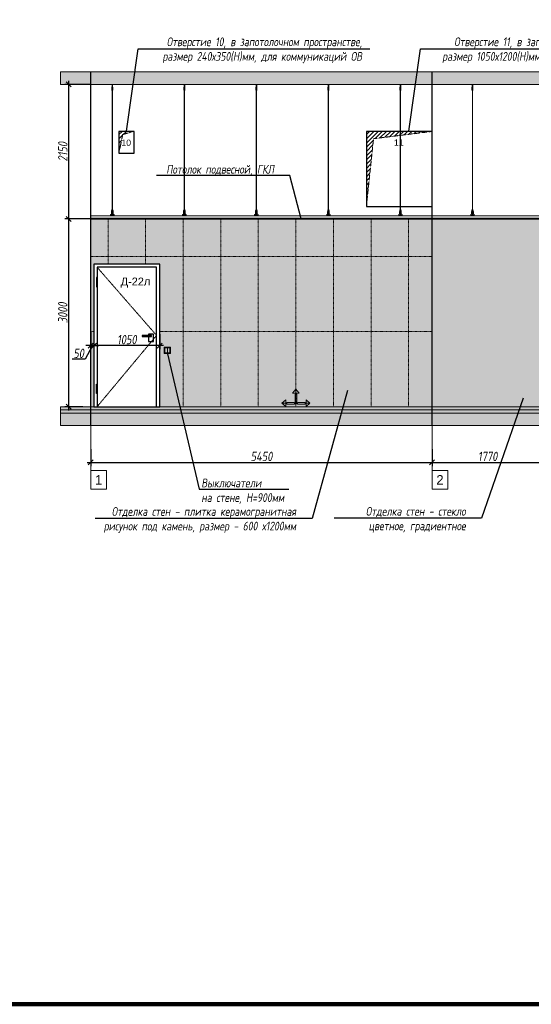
# Model space of a CAD drawing. Header units: millimetres. Extents: x -57162 to 485422, y -209335 to -9481.
# Tile 625 of 656: x 274512 to 282680, y -209335 to -193601. Entities that reach past the tile are written whole.
import ezdxf
from ezdxf import colors
from ezdxf.entities.mleader import LeaderData, LeaderLine
from ezdxf.math import Vec2, Vec3

# ---------------------------------------------------------------- set-up
doc = ezdxf.new("R2010")
doc.units = ezdxf.units.MM
doc.linetypes.add('( Hidden )', pattern=[0.375, 0.25, -0.125])
doc.linetypes.add('DASHDOT', pattern=[25.4, 12.7, -6.35, 0, -6.35])
doc.layers.get('Defpoints').update_dxf_attribs({"color": 31})
for name, color, linetype, lineweight in [('3_RC_Ceiling', 253, 'Continuous', 5), ('A-DETL-GENF', 7, 'Continuous', 5), ('EOM', 1, 'Continuous', 5), ('meb', 26, 'Continuous', 15)]:
    doc.layers.add(name, color=color, linetype=linetype, lineweight=lineweight)
for name, color, linetype, lineweight, true_color in [('dim_per', 7, 'Continuous', 9, 0x1c3800), ('dim_razv', 7, 'DASHDOT', 9, 0x183018), ('pol', 7, 'Continuous', 15, 0x55666d)]:
    doc.layers.add(name, color=color, linetype=linetype, lineweight=lineweight, true_color=true_color)
doc.styles.add('fl_iso paper', font='isocpeur.ttf', dxfattribs={"width": 0.8, "oblique": 10})
doc.styles.get("Standard").update_dxf_attribs({"font": 'arial.ttf'})
doc.dimstyles.new('In tre 1_50', dxfattribs={"dimtxt": 150, "dimasz": 80, "dimexe": 60, "dimexo": 10, "dimgap": 20, "dimtad": 1, "dimdec": 0, "dimrnd": 5, "dimzin": 0, "dimdsep": 46, "dimtxsty": 'fl_iso paper', "dimblk": 'OBLIQUE', "dimcen": 0, "dimdle": 60, "dimadec": 0, "dimazin": 0, "dimtfac": 1, "dimtdec": 0, "dimtofl": 0, "dimtmove": 1, "dimatfit": 1, "dimfxl": 40, "dimtolj": 1, "dimtzin": 0, "dimarcsym": 1})

# ---------------------------------------------------------------- blocks, each defined once
blk = doc.blocks.new('_Oblique')
at = {"color": 0, "linetype": 'ByBlock', "lineweight": -2}
blk.add_line((-0.5, -0.5), (0.5, 0.5), dxfattribs=at)
blk = doc.blocks.new('*D807')
at = {"layer": 'Defpoints', "color": 0, "linetype": 'ByBlock', "transparency": 16777216}
for p in [(275295, -196786), (275647, -196786), (275531, -199786)]:
    blk.add_point(p, dxfattribs=at)
at = {"layer": 'dim_razv', "color": 0, "linetype": 'ByBlock', "lineweight": -2, "transparency": 16777216}
for p, q in [((275637, -196786), (275235, -196786)), ((275295, -199846), (275295, -196726)), ((275521, -199786), (275235, -199786))]:
    blk.add_line(p, q, dxfattribs=at)
at = {"layer": 'dim_razv', "color": 0, "linetype": 'ByBlock', "lineweight": -2, "transparency": 16777216, "xscale": 80, "yscale": 80, "zscale": 80}
for p, rotation in [((275295, -196786), 90), ((275295, -199786), 270)]:
    blk.add_blockref('_Oblique', p, dxfattribs=dict(at, rotation=rotation))
at = {"layer": 'dim_razv', "color": 0, "linetype": 'ByBlock', "transparency": 16777216, "insert": (275200, -198286), "char_height": 150, "attachment_point": 5, "rotation": 90, "style": 'fl_iso paper'}
blk.add_mtext('\\A1;3000', dxfattribs=at)
blk = doc.blocks.new('*D855')
at = {"layer": 'Defpoints', "color": 0, "linetype": 'ByBlock', "transparency": 16777216}
for p in [(275647, -200452), (281097, -200452), (281097, -200675)]:
    blk.add_point(p, dxfattribs=at)
at = {"layer": 'dim_razv', "color": 0, "linetype": 'ByBlock', "lineweight": -2, "transparency": 16777216}
for p, q in [((275647, -200462), (275647, -200735)), ((281097, -200462), (281097, -200735)), ((275587, -200675), (281157, -200675))]:
    blk.add_line(p, q, dxfattribs=at)
at = {"layer": 'dim_razv', "color": 0, "linetype": 'ByBlock', "lineweight": -2, "transparency": 16777216, "xscale": 80, "yscale": 80, "zscale": 80, "rotation": 180}
blk.add_blockref('_Oblique', (275647, -200675), dxfattribs=at)
at = {"layer": 'dim_razv', "color": 0, "linetype": 'ByBlock', "lineweight": -2, "transparency": 16777216, "xscale": 80, "yscale": 80, "zscale": 80}
blk.add_blockref('_Oblique', (281097, -200675), dxfattribs=at)
at = {"layer": 'dim_razv', "color": 0, "linetype": 'ByBlock', "transparency": 16777216, "insert": (278372, -200580), "char_height": 150, "attachment_point": 5, "style": 'fl_iso paper'}
blk.add_mtext('\\A1;5450', dxfattribs=at)
blk = doc.blocks.new('*D856')
at = {"layer": 'Defpoints', "color": 0, "linetype": 'ByBlock', "transparency": 16777216}
for p in [(281097, -200452), (282867, -200549), (282867, -200675)]:
    blk.add_point(p, dxfattribs=at)
at = {"layer": 'dim_razv', "color": 0, "linetype": 'ByBlock', "lineweight": -2, "transparency": 16777216}
for p, q in [((281097, -200462), (281097, -200735)), ((282867, -200559), (282867, -200735)), ((281037, -200675), (282927, -200675))]:
    blk.add_line(p, q, dxfattribs=at)
at = {"layer": 'dim_razv', "color": 0, "linetype": 'ByBlock', "lineweight": -2, "transparency": 16777216, "xscale": 80, "yscale": 80, "zscale": 80, "rotation": 180}
blk.add_blockref('_Oblique', (281097, -200675), dxfattribs=at)
at = {"layer": 'dim_razv', "color": 0, "linetype": 'ByBlock', "lineweight": -2, "transparency": 16777216, "xscale": 80, "yscale": 80, "zscale": 80}
blk.add_blockref('_Oblique', (282867, -200675), dxfattribs=at)
at = {"layer": 'dim_razv', "color": 0, "linetype": 'ByBlock', "transparency": 16777216, "insert": (281982, -200580), "char_height": 150, "attachment_point": 5, "style": 'fl_iso paper'}
blk.add_mtext('\\A1;1770', dxfattribs=at)
blk = doc.blocks.new('*D859')
at = {"layer": 'Defpoints', "color": 0, "linetype": 'ByBlock', "transparency": 16777216}
for p in [(275697, -198586), (276747, -198616), (275697, -198808)]:
    blk.add_point(p, dxfattribs=at)
at = {"layer": 'dim_razv', "color": 0, "linetype": 'ByBlock', "lineweight": -2, "transparency": 16777216}
for p, q in [((275697, -198596), (275697, -198868)), ((276747, -198626), (276747, -198868)), ((276807, -198808), (275637, -198808))]:
    blk.add_line(p, q, dxfattribs=at)
at = {"layer": 'dim_razv', "color": 0, "linetype": 'ByBlock', "lineweight": -2, "transparency": 16777216, "xscale": 80, "yscale": 80, "zscale": 80, "rotation": 180}
blk.add_blockref('_Oblique', (275697, -198808), dxfattribs=at)
at = {"layer": 'dim_razv', "color": 0, "linetype": 'ByBlock', "lineweight": -2, "transparency": 16777216, "xscale": 80, "yscale": 80, "zscale": 80}
blk.add_blockref('_Oblique', (276747, -198808), dxfattribs=at)
at = {"layer": 'dim_razv', "color": 0, "linetype": 'ByBlock', "transparency": 16777216, "insert": (276222, -198713), "char_height": 150, "attachment_point": 5, "style": 'fl_iso paper'}
blk.add_mtext('\\A1;1050', dxfattribs=at)
blk = doc.blocks.new('*D860')
at = {"layer": 'Defpoints', "color": 0, "linetype": 'ByBlock', "transparency": 16777216}
for p in [(275647, -198586), (275697, -198586), (275647, -198808)]:
    blk.add_point(p, dxfattribs=at)
at = {"layer": 'dim_razv', "color": 0, "linetype": 'ByBlock', "lineweight": -2, "transparency": 16777216}
for p, q in [((275647, -198596), (275647, -198868)), ((275697, -198596), (275697, -198868)), ((275672, -198808), (275558, -199028)), ((275647, -198808), (275567, -198808)), ((275697, -198808), (275647, -198808)), ((275697, -198808), (275777, -198808)), ((275558, -199028), (275347, -199028))]:
    blk.add_line(p, q, dxfattribs=at)
at = {"layer": 'dim_razv', "color": 0, "linetype": 'ByBlock', "lineweight": -2, "transparency": 16777216, "xscale": 80, "yscale": 80, "zscale": 80}
blk.add_blockref('_Oblique', (275647, -198808), dxfattribs=at)
at = {"layer": 'dim_razv', "color": 0, "linetype": 'ByBlock', "lineweight": -2, "transparency": 16777216, "xscale": 80, "yscale": 80, "zscale": 80, "rotation": 180}
blk.add_blockref('_Oblique', (275697, -198808), dxfattribs=at)
at = {"layer": 'dim_razv', "color": 0, "linetype": 'ByBlock', "transparency": 16777216, "insert": (275453, -198933), "char_height": 150, "attachment_point": 5, "style": 'fl_iso paper'}
blk.add_mtext('\\A1;50', dxfattribs=at)
blk = doc.blocks.new('*U907')
at = {"layer": '3_RC_Ceiling', "ltscale": 20}
for p, q in [((490275, -63510), (490275, -63570)), ((490285, -63548), (490275, -63548)), ((490278, -63549), (490278, -63570)), ((490278, -63598), (490278, -63557)), ((490280, -63505), (490280, -63524)), ((490282, -63549), (490282, -63570)), ((490282, -63598), (490282, -63557)), ((490285, -63510), (490285, -63570)), ((490272, -63563), (490278, -63563)), ((490272, -63591), (490278, -63591)), ((490285, -63570), (490275, -63570)), ((490278, -65492), (490278, -63604)), ((490282, -63563), (490287, -63563)), ((490282, -63591), (490287, -63591)), ((490282, -65492), (490282, -63604)), ((490272, -65524), (490278, -65524)), ((490272, -65553), (490278, -65553)), ((490286, -65569), (490274, -65569)), ((490274, -65587), (490274, -65598)), ((490274, -65598), (490274, -65604)), ((490276, -65575), (490276, -65571)), ((490278, -65571), (490277, -65571)), ((490277, -65575), (490277, -65571)), ((490278, -65575), (490277, -65575)), ((490278, -65575), (490277, -65575)), ((490278, -65511), (490278, -65483)), ((490278, -65559), (490278, -65519)), ((490278, -65583), (490278, -65566)), ((490282, -65511), (490282, -65483)), ((490282, -65559), (490282, -65519)), ((490282, -65524), (490287, -65524)), ((490282, -65553), (490287, -65553)), ((490282, -65583), (490282, -65566)), ((490283, -65571), (490282, -65571)), ((490282, -65575), (490282, -65571)), ((490283, -65575), (490282, -65575)), ((490282, -65575), (490282, -65575)), ((490283, -65575), (490283, -65571)), ((490286, -65587), (490286, -65598)), ((490286, -65598), (490286, -65604))]:
    blk.add_line(p, q, dxfattribs=at)
at = {"layer": '3_RC_Ceiling', "ltscale": 20, "elevation": -5}
blk.add_lwpolyline([(490272, -63552), (490272, -63603, 0.311691), (490287, -63603), (490287, -63552, 0.333333)], format="xyb", close=True, dxfattribs=at)
at = {"layer": '3_RC_Ceiling', "ltscale": 20}
for points in [[(490282, -63558, 0.15158), (490282, -63557, 0.106977), (490281, -63557, 0.07462), (490281, -63556, 0.061287), (490280, -63556, 0.061287), (490279, -63556, 0.07462), (490278, -63557, 0.106977), (490278, -63557, 0.15158), (490278, -63558, 0.156429), (490278, -63558, 0.106977)], [(490282, -63558, -0.164855), (490282, -63558, -0.106977)], [(490282, -63597, -0.15158), (490282, -63598, -0.106977), (490281, -63598, -0.07462), (490281, -63598, -0.061287), (490280, -63599, -0.061287), (490279, -63598, -0.07462), (490278, -63598, -0.106977), (490278, -63598, -0.15158), (490278, -63597, -0.156429), (490278, -63597, -0.106977)], [(490282, -63597, -0.164855), (490282, -63597, -0.15158)], [(490287, -65525, -0.160742), (490294, -65538), (490294, -65568, 0.196304), (490301, -65586, -0.186577), (490302, -65588, 0.403263), (490303, -65589), (490303, -65589, 0.315299), (490305, -65588), (490305, -65588, -0.253979), (490306, -65587, -0.113914), (490307, -65587, -0.349227), (490308, -65588), (490308, -65590, -0.065543), (490308, -65592), (490306, -65597, -0.339454), (490296, -65604), (490263, -65604, -0.339454), (490254, -65597), (490252, -65592, -0.065543), (490252, -65590), (490252, -65588, -0.349227), (490253, -65587, -0.113914), (490254, -65587, -0.253979), (490255, -65588), (490255, -65588, 0.315299), (490256, -65589), (490256, -65589, 0.403263), (490258, -65588, -0.186577), (490259, -65586, 0.196304), (490266, -65568), (490266, -65538, -0.160742), (490272, -65525)], [(490286, -65589), (490286, -65589, 0.414214), (490287, -65588), (490287, -65587, 0.414214), (490286, -65587), (490273, -65587, 0.414214), (490273, -65587), (490273, -65588, 0.414214), (490273, -65589), (490274, -65589)], [(490286, -65596), (490286, -65596, -0.414214), (490287, -65596), (490287, -65597, -0.414214), (490286, -65598), (490273, -65598, -0.414214), (490273, -65597), (490273, -65596, -0.414214), (490273, -65596), (490274, -65596)], [(490286, -65604), (490286, -65605, -0.414214), (490283, -65608), (490277, -65608, -0.414214), (490274, -65605), (490274, -65604)], [(490282, -65519, 0.15158), (490282, -65519, 0.106977), (490281, -65518, 0.07462), (490281, -65518, 0.061287), (490280, -65518, 0.061287), (490279, -65518, 0.07462), (490278, -65518, 0.106977), (490278, -65519, 0.15158), (490278, -65519, 0.156429), (490278, -65520, 0.106977)], [(490282, -65559, -0.15158), (490282, -65559, -0.106977), (490281, -65560, -0.07462), (490281, -65560, -0.061287), (490280, -65560, -0.061287), (490279, -65560, -0.07462), (490278, -65560, -0.106977), (490278, -65559, -0.15158), (490278, -65559, -0.156429), (490278, -65558, -0.106977)], [(490282, -65519, -0.164855), (490282, -65520, -0.106977)], [(490282, -65558, -0.164855), (490282, -65559, -0.15158)]]:
    blk.add_lwpolyline(points, format="xyb", dxfattribs=at)
at = {"layer": '3_RC_Ceiling', "ltscale": 20, "const_width": 2.22}
blk.add_lwpolyline([(490308, -65585, -1), (490312, -65585), (490312, -65586, -0.267949), (490311, -65587, 0.57735), (490311, -65590, -0.267949), (490312, -65591), (490312, -65594, -0.267949), (490311, -65595, 0.57735), (490311, -65597, -0.267949), (490312, -65599), (490312, -65601, -0.267949), (490311, -65602, 0.57735), (490311, -65605, -0.267949), (490312, -65606), (490312, -65609, -0.414214), (490311, -65610), (490304, -65610, -0.247529), (490303, -65610, 0.247529), (490302, -65609), (490298, -65609, 0.247529), (490297, -65610, -0.247529), (490296, -65610), (490282, -65610, -0.267949), (490281, -65610, 0.57735), (490279, -65610, -0.267949), (490277, -65610), (490264, -65610, -0.247529), (490263, -65610, 0.247529), (490261, -65609), (490258, -65609, 0.247529), (490256, -65610, -0.247529), (490255, -65610), (490249, -65610, -0.414214), (490248, -65609), (490248, -65606, -0.267949), (490248, -65605, 0.57735), (490248, -65602, -0.267949), (490248, -65601), (490248, -65599, -0.267949), (490248, -65597, 0.57735), (490248, -65595, -0.267949), (490248, -65594), (490248, -65591, -0.267949), (490248, -65590, 0.57735), (490248, -65587, -0.267949), (490248, -65586), (490248, -65585, -1), (490252, -65585, -1)], format="xyb", dxfattribs=at)
at = {"layer": '3_RC_Ceiling', "ltscale": 20}
blk.add_lwpolyline([(490272, -65513), (490272, -65564, 0.311691), (490287, -65564), (490287, -65513, 0.333333)], format="xyb", close=True, dxfattribs=at)
at = {"layer": '3_RC_Ceiling', "ltscale": 20, "flags": 128}
blk.add_lwpolyline([(490286, -65587, -0.414214), (490286, -65586), (490287, -65586), (490287, -65573), (490286, -65573, -0.414214), (490286, -65573), (490286, -65568), (490274, -65568), (490274, -65573, -0.414214), (490274, -65573), (490273, -65573), (490273, -65586), (490274, -65586, -0.414214), (490274, -65587)], format="xyb", dxfattribs=at)
at = {"layer": '3_RC_Ceiling', "ltscale": 20}
for centre in [(490280, -63566), (490280, -63586), (490280, -65528), (490280, -65548)]:
    blk.add_circle(centre, 1.6, dxfattribs=at)
for centre, radius, start, end in [((490280, -63576), 2.8, 131.8117, 228.1912), ((490280, -63576), 2.8, 131.8117, 228.1912), ((490280, -63576), 2.8, 48.191, 131.8117), ((490280, -63576), 2.8, 228.1912, 311.8118), ((490280, -63576), 2.8, 311.8118, 48.191), ((490277, -65571), 0.5, 90.0014, 180.0014), ((490277, -65575), 0.5, 180.0014, 270.0014), ((490280, -65538), 2.8, 131.8117, 228.1912), ((490280, -65538), 2.8, 131.8117, 228.1912), ((490280, -65538), 2.8, 48.191, 131.8117), ((490280, -65538), 2.8, 228.1912, 311.8118), ((490279, -65582), 1.44, 219.6407, 243.4364), ((490280, -65581), 2.48, 243.4364, 258.3005), ((490278, -65583), 0.531, 180.0014, 219.6407), ((490280, -65580), 3.99, 258.3005, 270.0014), ((490280, -65580), 3.99, 270.0014, 281.7023), ((490280, -65581), 2.48, 281.7023, 296.5665), ((490281, -65582), 1.44, 296.5665, 320.3621), ((490280, -65538), 2.8, 311.8118, 48.191), ((490281, -65583), 0.531, 320.3621, 0.0014), ((490283, -65571), 0.5, 0.0014, 90.0014), ((490283, -65575), 0.5, 270.0014, 0.0014)]:
    blk.add_arc(centre, radius, start, end, dxfattribs=at)
blk = doc.blocks.new('*U908')
at = {"layer": '3_RC_Ceiling'}
blk.add_blockref('*U907', (-490280, 64558, 3), dxfattribs=at)
blk = doc.blocks.new('*U909')
at = {"layer": 'dim_razv', "color": 0, "linetype": 'ByBlock', "lineweight": -2, "transparency": 16777216}
for p in [(0, 0), (1150, 0), (2300, 0), (3450, 0), (4600, 0), (5750, 0), (6900, 0), (8050, 0), (9200, 0), (10350, 0), (11500, 0), (12650, 0), (13800, 0)]:
    blk.add_blockref('*U908', p, dxfattribs=at)
blk = doc.blocks.new('1')
at = {"layer": 'pol', "linetype": 'ByBlock'}
h = blk.add_hatch(color=1, dxfattribs=at)
h.paths.add_polyline_path([(35776, 73135), (35803, 73135), (35803, 73259), (35776, 73259)])
h.paths.add_polyline_path([(35790, 73275), (35843, 73275), (35790, 73338)])
h.paths.add_polyline_path([(35790, 73275), (35736, 73275), (35790, 73338)])
edge = h.paths.add_edge_path()
edge.add_arc((35790, 73111), 13.4, 0, 360)
h = blk.add_hatch(color=1, dxfattribs=at)
h.paths.add_polyline_path([(35813, 73097), (35813, 73124), (35937, 73124), (35937, 73097)])
h.paths.add_polyline_path([(35952, 73111), (35952, 73164), (36016, 73111)])
h.paths.add_polyline_path([(35952, 73111), (35952, 73057), (36016, 73111)])
at = {"layer": 'pol', "color": 1, "linetype": 'ByBlock'}
for points in [[(35790, 73275), (35736, 73275), (35790, 73338), (35790, 73275)], [(35790, 73275), (35843, 73275), (35790, 73338), (35790, 73275)], [(35952, 73111), (35952, 73164), (36016, 73111), (35952, 73111)], [(35952, 73111), (35952, 73057), (36016, 73111), (35952, 73111)]]:
    blk.add_lwpolyline(points, dxfattribs=at)
for points in [[(35776, 73135), (35803, 73135), (35803, 73259), (35776, 73259)], [(35813, 73097), (35813, 73124), (35937, 73124), (35937, 73097)]]:
    blk.add_lwpolyline(points, close=True, dxfattribs=at)
blk.add_circle((35790, 73111), 13.4, dxfattribs=at)
blk = doc.blocks.new('*D1997')
at = {"layer": 'Defpoints', "color": 0, "linetype": 'ByBlock', "transparency": 16777216}
for p in [(275295, -194636), (275647, -194636), (275647, -196786)]:
    blk.add_point(p, dxfattribs=at)
at = {"layer": 'dim_razv', "color": 0, "linetype": 'ByBlock', "lineweight": -2, "transparency": 16777216}
for p, q in [((275295, -196846), (275295, -194576)), ((275637, -194636), (275235, -194636)), ((275637, -196786), (275235, -196786))]:
    blk.add_line(p, q, dxfattribs=at)
at = {"layer": 'dim_razv', "color": 0, "linetype": 'ByBlock', "lineweight": -2, "transparency": 16777216, "xscale": 80, "yscale": 80, "zscale": 80}
for p, rotation in [((275295, -194636), 90), ((275295, -196786), 270)]:
    blk.add_blockref('_Oblique', p, dxfattribs=dict(at, rotation=rotation))
at = {"layer": 'dim_razv', "color": 0, "linetype": 'ByBlock', "transparency": 16777216, "insert": (275200, -195711), "char_height": 150, "attachment_point": 5, "rotation": 90, "style": 'fl_iso paper'}
blk.add_mtext('\\A1;2150', dxfattribs=at)

msp = doc.modelspace()

# ---------------------------------------------------------------- hatches: boundary and pattern name
at = {"linetype": '( Hidden )', "lineweight": 13, "ltscale": 1000}
h = msp.add_hatch(dxfattribs=at)
h.set_pattern_fill('ANSI31', color=253, scale=15)
h.set_pattern_definition([(45, (107474.035, 650), (-33.6759605, 33.6759605), [])])
h.paths.add_polyline_path([(276096.8, -195736.3), (276096.8, -195386.3), (276336.8, -195386.3), (276156.4, -195436.2)])
h = msp.add_hatch(dxfattribs=at)
h.set_pattern_fill('ANSI31', color=253, scale=15)
h.set_pattern_definition([(45, (111424.035, 650), (-33.6759605, 33.6759605), [])])
h.paths.add_polyline_path([(280046.8, -196586.3), (280046.8, -195386.3), (281096.8, -195386.3), (280161.3, -195503.1)])
at = {"lineweight": 13}
h = msp.add_hatch(color=253, dxfattribs=at)
h.dxf.hatch_style = 1
h.set_gradient(color1=(201, 61, 49), color2=(216, 219, 228), name='INVCURVED')
h.paths.add_polyline_path([(281096.8, -199786.3), (282866.8, -199786.3), (282866.8, -196786.3), (281096.8, -196786.3)])
at = {"layer": 'A-DETL-GENF'}
h = msp.add_hatch(dxfattribs=at)
h.set_pattern_fill('ANSI35', color=256, scale=20, style=0)
h.set_pattern_definition([(45, (156287.64, -202177.55), (-89.80256, 89.80256), []), (45, (156377.44, -202177.55), (-89.80256, 89.80256), [158.75, -31.75, 0, -31.75])])
h.paths.add_polyline_path([(275161.8, -194636.3), (290344.2, -194636.3), (290344.2, -194436.3), (275161.8, -194436.3)])
h = msp.add_hatch(dxfattribs=at)
h.set_pattern_fill('AR-CONC', color=256, style=0)
h.set_pattern_definition([(50, (156287.64, -207627.55), (182.18467, -15.93909), [19.05, -209.55]), (355, (156287.64, -207627.55), (-35.24342, 191.05685), [15.24, -167.64058]), (100.45144, (156302.82, -207628.88), (146.94125, 175.11775), [16.19, -178.09024]), (46.1842, (156287.64, -207576.75), (271.07904, -42.04233), [28.575, -314.325]), (96.63556, (156310.23, -207580.25), (237.40413, 247.4261), [24.285, -267.1356]), (351.18415, (156287.64, -207576.75), (237.40413, 247.4261), [22.85997, -251.45973]), (21, (156313.04, -207589.45), (151.61439, -102.2652), [19.05, -209.55]), (326, (156313.04, -207589.45), (61.80203, 184.18797), [15.24, -167.64]), (71.45144, (156325.68, -207597.97), (213.41642, 81.92277), [16.19, -178.08994]), (37.5, (156287.64, -207627.55), (3.088603, 84.55504), [0, -165.608, 0, -170.18, 0, -168.275]), (7.5, (156287.64, -207627.55), (66.81966, 100.180575), [0, -97.028, 0, -161.798, 0, -64.135]), (327.5, (156231, -207627.55), (135.590595, -5.728744), [0, -63.5, 0, -198.12, 0, -262.89]), (317.5, (156205.6, -207627.55), (148.12918, 25.42649), [0, -82.55, 0, -131.572, 0, -186.69])])
h.paths.add_polyline_path([(275161.8, -199836.3), (290344.2, -199836.3), (290344.2, -199786.3), (275161.8, -199786.3)])
h = msp.add_hatch(dxfattribs=at)
h.set_pattern_fill('ANSI35', color=256, scale=10, style=0)
h.set_pattern_definition([(45, (156287.64, -207627.55), (-44.90128, 44.90128), []), (45, (156332.543, -207627.55), (-44.90128, 44.90128), [79.375, -15.875, 0, -15.875])])
h.paths.add_polyline_path([(290344.2, -199886.3), (275161.8, -199886.3), (275161.8, -199836.3), (290344.2, -199836.3)])
h = msp.add_hatch(dxfattribs=at)
h.set_pattern_fill('ANSI35', color=256, scale=20, style=0)
h.set_pattern_definition([(45, (156287.64, -207627.55), (-89.80256, 89.80256), []), (45, (156377.44, -207627.55), (-89.80256, 89.80256), [158.75, -31.75, 0, -31.75])])
h.paths.add_polyline_path([(275161.8, -200086.3), (290344.2, -200086.3), (290344.2, -199886.3), (275161.8, -199886.3)])
at = {"layer": 'dim_razv', "true_color": 0xffffff, "transparency": 33554687}
h = msp.add_hatch(dxfattribs=at)
h.set_pattern_fill('AR-SAND', scale=3, angle=315)
h.paths.add_polyline_path([(276746.8, -197506.3), (275696.8, -197506.3), (275696.8, -199786.3), (276746.8, -199786.3)], flags=16)
h.paths.add_polyline_path([(281096.8, -199786.3), (282866.8, -199786.3), (282866.8, -196786.3), (281096.8, -196786.3)], flags=17)
h.paths.add_polyline_path([(288316.8, -199786.3), (288316.8, -196786.3), (275646.8, -196786.3), (275646.8, -199786.3)])
h.paths.add_polyline_path([(288316.8, -196786.3), (288316.8, -199786.3), (290086.8, -199786.3), (290086.8, -196786.3)])

# ---------------------------------------------------------------- linework, layer by layer
at = {"lineweight": 13}
for points in [[(275161.8, -194636.3), (290344.2, -194636.3), (290344.2, -194436.3), (275161.8, -194436.3)], [(290086.8, -196736.3), (275646.8, -196736.3), (275646.8, -196771.3), (290086.8, -196771.3)], [(275646.8, -196786.3), (290086.8, -196786.3), (290086.8, -196771.3), (275646.8, -196771.3)], [(275646.8, -196786.3), (290086.8, -196786.3), (290086.8, -199786.3), (275646.8, -199786.3)], [(281096.8, -199786.3), (282866.8, -199786.3), (282866.8, -196786.3), (281096.8, -196786.3)], [(275696.8, -197506.3), (276746.8, -197506.3), (276746.8, -199786.3), (275696.8, -199786.3)], [(275161.8, -199836.3), (290344.2, -199836.3), (290344.2, -199786.3), (275161.8, -199786.3)], [(290344.2, -199886.3), (275161.8, -199886.3), (275161.8, -199836.3), (290344.2, -199836.3)], [(275161.8, -200086.3), (290344.2, -200086.3), (290344.2, -199886.3), (275161.8, -199886.3)]]:
    msp.add_lwpolyline(points, close=True, dxfattribs=at)
at = {"lineweight": 30}
for points in [[(275646.8, -200086.3), (275646.8, -194436.3)], [(281096.8, -200086.3), (281096.8, -194436.3)]]:
    msp.add_lwpolyline(points, dxfattribs=at)
at = {"linetype": 'ByBlock'}
for points in [[(276096.8, -195736.3), (276336.8, -195736.3), (276336.8, -195386.3), (276096.8, -195386.3)], [(280046.8, -196586.3), (281096.8, -196586.3), (281096.8, -195386.3), (280046.8, -195386.3)], [(276746.8, -197506.3), (275696.8, -197506.3), (275696.8, -199786.3), (276746.8, -199786.3)], [(276696.8, -197556.3), (275746.8, -197556.3), (275746.8, -199786.3), (276696.8, -199786.3)], [(275746.8, -197718.7), (275736.8, -197718.7), (275736.8, -197868.7), (275746.8, -197868.7)], [(276616.8, -198646.3), (276466.8, -198646.3), (276466.8, -198666.3), (276616.8, -198666.3)], [(275746.8, -199574), (275736.8, -199574), (275736.8, -199424), (275746.8, -199424)]]:
    msp.add_lwpolyline(points, close=True, dxfattribs=at)
at = {"color": 253, "linetype": '( Hidden )', "lineweight": 13, "ltscale": 15}
for points in [[(276096.8, -195736.3), (276096.8, -195386.3), (276336.8, -195386.3), (276156.4, -195436.2)], [(280046.8, -196586.3), (280046.8, -195386.3), (281096.8, -195386.3), (280161.3, -195503.1)]]:
    msp.add_lwpolyline(points, close=True, dxfattribs=at)
msp.add_lwpolyline([(275746.8, -197556.3), (276696.8, -198646.3), (275746.8, -199786.3)], dxfattribs=at)
at = {"linetype": 'ByBlock'}
msp.add_lwpolyline([(276566.8, -198666.3), (276566.8, -198746.3), (276646.8, -198746.3), (276646.8, -198626.3), (276566.8, -198626.3), (276566.8, -198646.3)], dxfattribs=at)
at = {"layer": 'Defpoints', "color": 1, "lineweight": 100}
msp.add_lwpolyline([(136924.2, -185610.3), (320428.3, -185610.3), (320428.3, -209334.7), (136924.2, -209334.7)], close=True, dxfattribs=at)
at = {"layer": 'dim_razv', "color": 253, "ltscale": 0.3, "transparency": 33554687}
for points in [[(275921.8, -197506.3), (275921.8, -196786.3)], [(276521.8, -197506.3), (276521.8, -196786.3)], [(277121.8, -199786.3), (277121.8, -196786.3)], [(277721.8, -199786.3), (277721.8, -196786.3)], [(278321.8, -199786.3), (278321.8, -196786.3)], [(278921.8, -199786.3), (278921.8, -196786.3)], [(279521.8, -199786.3), (279521.8, -196786.3)], [(280121.8, -199786.3), (280121.8, -196786.3)], [(280721.8, -199786.3), (280721.8, -196786.3)], [(281096.8, -197386.3), (275646.8, -197386.3)], [(275646.8, -198586.3), (275696.8, -198586.3)], [(276746.8, -198586.3), (281096.8, -198586.3)]]:
    msp.add_lwpolyline(points, dxfattribs=at)
at = {"layer": 'EOM', "color": 252, "linetype": 'ByBlock'}
for points in [[(276919.3, -198936.3), (276819.3, -198936.3), (276819.3, -198836.3), (276919.3, -198836.3)], [(276909.3, -198926.3), (276829.3, -198926.3), (276829.3, -198846.3), (276909.3, -198846.3)]]:
    msp.add_lwpolyline(points, close=True, dxfattribs=at)
msp.add_lwpolyline([(276869.3, -198846.3), (276869.3, -198926.3)], dxfattribs=at)
at = {"layer": 'meb', "color": 5, "true_color": 0x0505ff}
for points in [[(275646.8, -199799.8), (275646.8, -201104)], [(281096.8, -199799.8), (281096.8, -201104)]]:
    msp.add_lwpolyline(points, dxfattribs=at)
for points in [[(275646.8, -201104), (275896.8, -201104), (275896.8, -200804), (275646.8, -200804)], [(281096.8, -201104), (281346.8, -201104), (281346.8, -200804), (281096.8, -200804)]]:
    msp.add_lwpolyline(points, close=True, dxfattribs=at)

# ---------------------------------------------------------------- block references
at = {"linetype": 'ByBlock', "yscale": 0.9938708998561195, "zscale": 0.9938708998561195}
for p, xscale in [((314492.2, -272392.7), -0.9938708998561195), ((243351.5, -272392.7), 0.9938708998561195)]:
    msp.add_blockref('1', p, dxfattribs=dict(at, xscale=xscale))
at = {"layer": 'dim_razv', "linetype": 'ByBlock'}
msp.add_blockref('*U909', (275991, -195683.9, -2.5), dxfattribs=at)

# ---------------------------------------------------------------- texts
at = {"linetype": 'ByBlock', "insert": (276360.4, -197803.1), "char_height": 125, "attachment_point": 5}
msp.add_mtext_dynamic_manual_height_columns('Д-22л', width=726.14, gutter_width=12.5, heights=[0], dxfattribs=at)
at = {"layer": 'Defpoints', "lineweight": 13, "char_height": 100, "attachment_point": 5}
for s, insert in [('10', (276212.3, -195567.6)), ('11', (280564.4, -195565.6))]:
    msp.add_mtext_dynamic_manual_height_columns(s, width=219.763, gutter_width=12.5, heights=[0], dxfattribs=dict(at, insert=insert))
at = {"layer": 'meb', "color": 5, "true_color": 0x0505ff, "char_height": 150, "attachment_point": 5}
for s, insert in [('1', (275771.8, -200954)), ('2', (281221.8, -200954))]:
    msp.add_mtext_dynamic_manual_height_columns(s, width=165.776, gutter_width=12.5, heights=[0], dxfattribs=dict(at, insert=insert))

# ---------------------------------------------------------------- dimensions: what is measured, and where the dimension line sits
at = {"layer": 'dim_razv', "linetype": 'ByBlock'}
for base, p1, p2, picture, middle in [((275295.4, -194636.3), (275646.8, -196786.3), (275646.8, -194636.3), '*D1997', (275200.4, -195711.3)), ((275295.4, -196786.3), (275530.6, -199786.3), (275646.8, -196786.3), '*D807', (275200.4, -198286.3))]:
    dim = msp.add_linear_dim(base=base, p1=p1, p2=p2, angle=90, dimstyle='In tre 1_50', dxfattribs=at)
    dim.commit()
    dim.dimension.update_dxf_attribs({"geometry": picture, "text_midpoint": middle})
dim = msp.add_linear_dim(base=(275646.8, -198808), p1=(275696.8, -198586.3), p2=(275646.8, -198586.3), dimstyle='In tre 1_50', dxfattribs=at)
dim.commit()
dim.dimension.update_dxf_attribs({"geometry": '*D860', "text_midpoint": (275537.9, -199028), "dimtype": 160})
for base, p1, p2, picture, middle in [((275696.8, -198808), (276746.8, -198615.7), (275696.8, -198586.3), '*D859', (276221.8, -198713)), ((281096.8, -200675.4), (275646.8, -200451.9), (281096.8, -200451.9), '*D855', (278371.8, -200580.4)), ((282866.8, -200675.4), (281096.8, -200451.9), (282866.8, -200549.2), '*D856', (281981.8, -200580.4))]:
    dim = msp.add_linear_dim(base=base, p1=p1, p2=p2, dimstyle='In tre 1_50', dxfattribs=at)
    dim.commit()
    dim.dimension.update_dxf_attribs({"geometry": picture, "text_midpoint": middle})

# ---------------------------------------------------------------- leaders
at = {"layer": 'dim_per', "linetype": 'ByBlock'}
ml = msp.add_multileader_mtext('Standard', dxfattribs=at)
ml.set_content('Отверстие 10, в запотолочном пространстве,\\Pразмер 240х350(Н)мм, для коммуникаций ОВ', color=256, style='fl_iso paper')
ml.set_leader_properties()
ml.build(insert=Vec2(0, 0))
ml.multileader.update_dxf_attribs({"text_left_attachment_type": 6, "text_right_attachment_type": 6, "dogleg_length": 252.8})
ctx = ml.context
ctx.base_point, ctx.char_height, ctx.plane_origin = Vec3(276658.3, -194066.7), 140, Vec3(279159.9, -191561.3)
ctx.left_attachment, ctx.right_attachment, ctx.text_align_type = 6, 6, 2
notes = []
notes.append((ctx, [(0, (1, 1, 0), (276405.5, -194066.7), (1, 0), 252.8, [(0, [(276216.8, -195386.3)], 0, [])])]))
ctx.mtext.insert, ctx.mtext.width, ctx.mtext.alignment, ctx.mtext.flow_direction = Vec3(279979.2, -193884.7), 4748.119, 3, 5
ml = msp.add_multileader_mtext('Standard', dxfattribs=at)
ml.set_content('Отверстие 11, в запотолочном пространстве,\\Pразмер 1050х1200(Н)мм, для коммуникаций ОВ', color=256, style='fl_iso paper')
ml.set_leader_properties()
ml.build(insert=Vec2(0, 0))
ml.multileader.update_dxf_attribs({"text_left_attachment_type": 6, "text_right_attachment_type": 6, "dogleg_length": 252.8})
ctx = ml.context
ctx.base_point, ctx.char_height, ctx.plane_origin = Vec3(281164.4, -194066.7), 140, Vec3(283666, -191561.3)
ctx.left_attachment, ctx.right_attachment, ctx.text_align_type = 6, 6, 2
notes.append((ctx, [(0, (1, 1, 0), (280911.6, -194066.7), (1, 0), 252.8, [(0, [(280723, -195386.3)], 0, [])])]))
ctx.mtext.insert, ctx.mtext.width, ctx.mtext.alignment, ctx.mtext.flow_direction = Vec3(284548.5, -193884.7), 4748.119, 3, 5
ml = msp.add_multileader_mtext('Standard', dxfattribs=at)
ml.set_content('Потолок подвесной, ГКЛ', color=256, style='fl_iso paper')
ml.set_leader_properties()
ml.build(insert=Vec2(0, 0))
ml.multileader.update_dxf_attribs({"text_left_attachment_type": 6, "text_right_attachment_type": 6, "dogleg_length": 252.8})
ctx = ml.context
ctx.base_point, ctx.char_height, ctx.plane_origin = Vec3(276832.7, -196089.7, 0), 140, Vec3(280374.7, -193887.5, 0)
ctx.left_attachment, ctx.right_attachment, ctx.text_align_type = 6, 6, 2
notes.append((ctx, [(1, (1, 1, 0), (278826.9, -196089.7, 0), (-1, 0), 252.8, [(0, [(279006.3, -196786.3, 0)], 0, [])])]))
ctx.mtext.insert, ctx.mtext.alignment, ctx.mtext.flow_direction = Vec3(278572.1, -195921.7, 0), 3, 5
ml = msp.add_multileader_mtext('Standard', dxfattribs=at)
ml.set_content('Выключатели \\Pна стене, Н=900мм', color=256, style='fl_iso paper')
ml.set_leader_properties()
ml.build(insert=Vec2(0, 0))
ml.multileader.update_dxf_attribs({"text_left_attachment_type": 6, "text_right_attachment_type": 6, "dogleg_length": 252.8})
ctx = ml.context
ctx.base_point, ctx.char_height, ctx.plane_origin = Vec3(277410, -201102.4), 140, Vec3(287715.9, -201610.4)
ctx.left_attachment, ctx.right_attachment = 6, 6
notes.append((ctx, [(1, (1, 1, 0), (277377, -201102.4), (1, 0), 32.9, [(0, [(276869.3, -198936.3)], 0, [])])]))
ctx.mtext.insert, ctx.mtext.width, ctx.mtext.flow_direction = Vec3(277412, -200934.4), 2183.265, 5
ml = msp.add_multileader_mtext('Standard', dxfattribs=at)
ml.set_content('Отделка стен - плитка керамогранитная\\Pрисунок под камень, размер - 600 х1200мм', color=256, style='fl_iso paper')
ml.set_leader_properties()
ml.build(insert=Vec2(0, 0))
ml.multileader.update_dxf_attribs({"text_left_attachment_type": 6, "text_right_attachment_type": 6, "dogleg_length": 252.8})
ctx = ml.context
ctx.base_point, ctx.char_height, ctx.plane_origin = Vec3(275751.5, -201571.6), 140, Vec3(280656.9, -199878.4)
ctx.left_attachment, ctx.right_attachment, ctx.text_align_type = 6, 6, 2
notes.append((ctx, [(1, (1, 1, 0), (279179.3, -201571.6), (-1, 0), 252.8, [(0, [(279749, -199525.1)], 0, [])])]))
ctx.mtext.insert, ctx.mtext.alignment, ctx.mtext.flow_direction = Vec3(278924.5, -201389.6), 3, 5
ml = msp.add_multileader_mtext('Standard', dxfattribs=at)
ml.set_content('Отделка стен - стекло цветное, градиентное', color=256, style='fl_iso paper')
ml.set_leader_properties()
ml.build(insert=Vec2(0, 0))
ml.multileader.update_dxf_attribs({"text_left_attachment_type": 6, "text_right_attachment_type": 6, "dogleg_length": 252.8})
ctx = ml.context
ctx.base_point, ctx.char_height, ctx.plane_origin = Vec3(279928.4, -201569), 140, Vec3(284105.3, -199558.8)
ctx.left_attachment, ctx.right_attachment, ctx.text_align_type = 6, 6, 2
notes.append((ctx, [(1, (1, 1, 0), (281887.2, -201569), (-1, 0), 252.8, [(1, [(282553.1, -199647.8)], 0, [])])]))
ctx.mtext.insert, ctx.mtext.width, ctx.mtext.alignment, ctx.mtext.flow_direction = Vec3(281632.4, -201387), 2080.245, 3, 5
for ctx, leaders in notes:
    for number, flags, end, landing, length, lines in leaders:
        leader = LeaderData()
        leader.index, (leader.has_last_leader_line, leader.has_dogleg_vector, leader.attachment_direction) = number, flags
        leader.last_leader_point, leader.dogleg_vector, leader.dogleg_length = Vec3(end), Vec3(landing), length
        for number, points, colour, breaks in lines:
            line = LeaderLine()
            line.index, line.vertices, line.color, line.breaks = number, Vec3.list(points), colors.encode_raw_color(colour), breaks
            leader.lines.append(line)
        ctx.leaders.append(leader)

doc.saveas('drawing.dxf')
